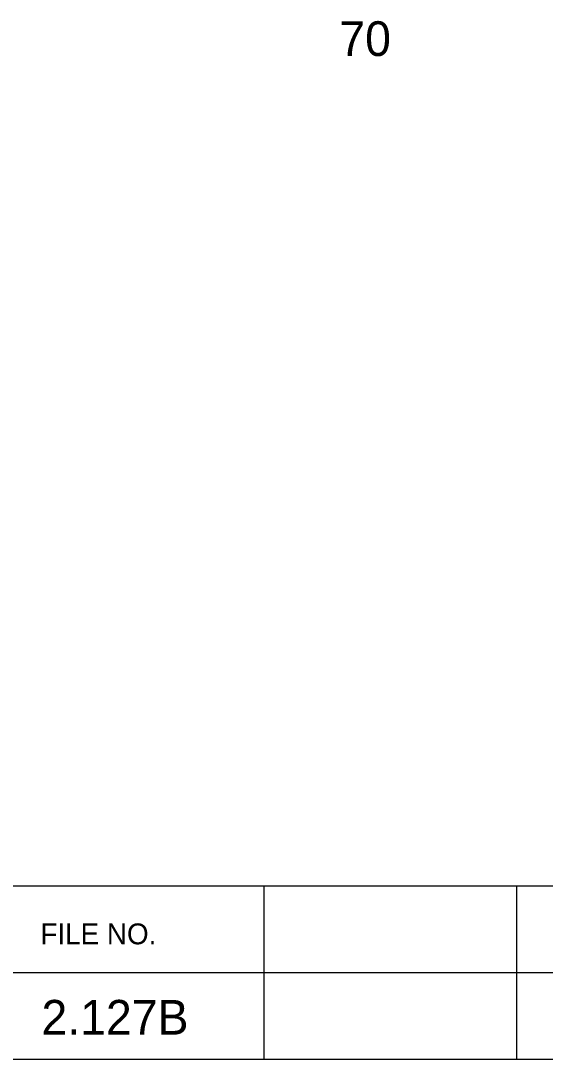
# Model space of a CAD drawing. Extents: x 1000 to 1162, y 999 to 8520.
# Drawn here: x 1145.41 to 1152.97, y 7310.05 to 7325.01 of the extents above; entities that cross this region are included whole.
import ezdxf

# ---------------------------------------------------------------- set-up
doc = ezdxf.new("R2010")
doc.units = 0
for name, color, linetype in [('Level 20', 7, 'Continuous'), ('Level 3', 7, 'Continuous'), ('Level 56', 7, 'Continuous')]:
    doc.layers.add(name, color=color, linetype=linetype)

msp = doc.modelspace()

# ---------------------------------------------------------------- linework, layer by layer
at = {"layer": 'Level 3'}
for p, q in [((1133.055, 7312.546), (1161.555, 7312.546)), ((1133.055, 7312.546), (1161.555, 7312.546)), ((1133.055, 7312.546), (1161.555, 7312.546)), ((1133.055, 7312.546), (1161.555, 7312.546)), ((1133.055, 7312.546), (1161.555, 7312.546)), ((1133.055, 7312.546), (1161.555, 7312.546)), ((1133.055, 7312.546), (1161.555, 7312.546)), ((1133.055, 7312.546), (1161.555, 7312.546)), ((1133.055, 7312.546), (1161.555, 7312.546)), ((1133.055, 7312.546), (1161.555, 7312.546)), ((1133.055, 7312.546), (1161.555, 7312.546)), ((1133.055, 7312.546), (1161.555, 7312.546)), ((1133.055, 7312.546), (1161.555, 7312.546)), ((1133.055, 7312.546), (1161.555, 7312.546)), ((1133.055, 7312.546), (1161.555, 7312.546)), ((1133.055, 7312.546), (1161.555, 7312.546)), ((1133.055, 7312.546), (1161.555, 7312.546)), ((1133.055, 7312.546), (1161.555, 7312.546)), ((1133.055, 7312.546), (1161.555, 7312.546)), ((1133.055, 7312.546), (1161.555, 7312.546)), ((1133.055, 7312.546), (1161.555, 7312.546)), ((1133.055, 7312.546), (1161.555, 7312.546)), ((1133.055, 7312.546), (1161.555, 7312.546)), ((1133.055, 7312.546), (1161.555, 7312.546)), ((1133.055, 7312.546), (1161.555, 7312.546)), ((1133.055, 7312.546), (1161.555, 7312.546)), ((1133.055, 7312.546), (1161.555, 7312.546)), ((1133.055, 7312.546), (1161.555, 7312.546)), ((1133.055, 7312.546), (1161.555, 7312.546)), ((1133.055, 7312.546), (1161.555, 7312.546)), ((1133.055, 7312.546), (1161.555, 7312.546)), ((1133.055, 7312.546), (1161.555, 7312.546)), ((1133.055, 7312.546), (1161.555, 7312.546)), ((1133.055, 7312.546), (1161.555, 7312.546)), ((1133.055, 7312.546), (1161.555, 7312.546)), ((1133.055, 7312.546), (1161.555, 7312.546)), ((1133.055, 7312.546), (1161.555, 7312.546)), ((1133.055, 7312.546), (1161.555, 7312.546)), ((1133.055, 7312.546), (1161.555, 7312.546)), ((1133.055, 7312.546), (1161.555, 7312.546)), ((1133.055, 7312.546), (1161.555, 7312.546)), ((1133.055, 7312.546), (1161.555, 7312.546)), ((1133.055, 7312.546), (1161.555, 7312.546)), ((1133.055, 7312.546), (1161.555, 7312.546)), ((1133.055, 7312.546), (1161.555, 7312.546)), ((1133.055, 7312.546), (1161.555, 7312.546)), ((1133.055, 7312.546), (1161.555, 7312.546)), ((1133.055, 7312.546), (1161.555, 7312.546)), ((1133.055, 7312.546), (1161.555, 7312.546)), ((1133.055, 7312.546), (1161.555, 7312.546)), ((1133.055, 7312.546), (1161.555, 7312.546)), ((1133.055, 7312.546), (1161.555, 7312.546)), ((1133.055, 7312.546), (1161.555, 7312.546)), ((1148.913, 7312.546), (1148.913, 7310.046)), ((1148.913, 7312.546), (1148.913, 7310.046)), ((1148.913, 7312.546), (1148.913, 7310.046)), ((1148.913, 7312.546), (1148.913, 7310.046)), ((1148.913, 7312.546), (1148.913, 7310.046)), ((1148.913, 7312.546), (1148.913, 7310.046)), ((1148.913, 7312.546), (1148.913, 7310.046)), ((1148.913, 7312.546), (1148.913, 7310.046)), ((1148.913, 7312.546), (1148.913, 7310.046)), ((1148.913, 7312.546), (1148.913, 7310.046)), ((1148.913, 7312.546), (1148.913, 7310.046)), ((1148.913, 7312.546), (1148.913, 7310.046)), ((1148.913, 7312.546), (1148.913, 7310.046)), ((1148.913, 7312.546), (1148.913, 7310.046)), ((1148.913, 7312.546), (1148.913, 7310.046)), ((1148.913, 7312.546), (1148.913, 7310.046)), ((1148.913, 7312.546), (1148.913, 7310.046)), ((1148.913, 7312.546), (1148.913, 7310.046)), ((1148.913, 7312.546), (1148.913, 7310.046)), ((1148.913, 7312.546), (1148.913, 7310.046)), ((1148.913, 7312.546), (1148.913, 7310.046)), ((1148.913, 7312.546), (1148.913, 7310.046)), ((1148.913, 7312.546), (1148.913, 7310.046)), ((1148.913, 7312.546), (1148.913, 7310.046)), ((1148.913, 7312.546), (1148.913, 7310.046)), ((1148.913, 7312.546), (1148.913, 7310.046)), ((1148.913, 7312.546), (1148.913, 7310.046)), ((1148.913, 7312.546), (1148.913, 7310.046)), ((1148.913, 7312.546), (1148.913, 7310.046)), ((1148.913, 7312.546), (1148.913, 7310.046)), ((1148.913, 7312.546), (1148.913, 7310.046)), ((1148.913, 7312.546), (1148.913, 7310.046)), ((1148.913, 7312.546), (1148.913, 7310.046)), ((1148.913, 7312.546), (1148.913, 7310.046)), ((1148.913, 7312.546), (1148.913, 7310.046)), ((1148.913, 7312.546), (1148.913, 7310.046)), ((1148.913, 7312.546), (1148.913, 7310.046)), ((1148.913, 7312.546), (1148.913, 7310.046)), ((1148.913, 7312.546), (1148.913, 7310.046)), ((1148.913, 7312.546), (1148.913, 7310.046)), ((1148.913, 7312.546), (1148.913, 7310.046)), ((1148.913, 7312.546), (1148.913, 7310.046)), ((1148.913, 7312.546), (1148.913, 7310.046)), ((1148.913, 7312.546), (1148.913, 7310.046)), ((1148.913, 7312.546), (1148.913, 7310.046)), ((1148.913, 7312.546), (1148.913, 7310.046)), ((1148.913, 7312.546), (1148.913, 7310.046)), ((1148.913, 7312.546), (1148.913, 7310.046)), ((1148.913, 7312.546), (1148.913, 7310.046)), ((1148.913, 7312.546), (1148.913, 7310.046)), ((1148.913, 7312.546), (1148.913, 7310.046)), ((1148.913, 7312.546), (1148.913, 7310.046)), ((1148.913, 7312.546), (1148.913, 7310.046)), ((1152.554, 7312.546), (1152.554, 7310.046)), ((1152.554, 7312.546), (1152.554, 7310.046)), ((1152.554, 7312.546), (1152.554, 7310.046)), ((1152.554, 7312.546), (1152.554, 7310.046)), ((1152.554, 7312.546), (1152.554, 7310.046)), ((1152.554, 7312.546), (1152.554, 7310.046)), ((1152.554, 7312.546), (1152.554, 7310.046)), ((1152.554, 7312.546), (1152.554, 7310.046)), ((1152.554, 7312.546), (1152.554, 7310.046)), ((1152.554, 7312.546), (1152.554, 7310.046)), ((1152.554, 7312.546), (1152.554, 7310.046)), ((1152.554, 7312.546), (1152.554, 7310.046)), ((1152.554, 7312.546), (1152.554, 7310.046)), ((1152.554, 7312.546), (1152.554, 7310.046)), ((1152.554, 7312.546), (1152.554, 7310.046)), ((1152.554, 7312.546), (1152.554, 7310.046)), ((1152.554, 7312.546), (1152.554, 7310.046)), ((1152.554, 7312.546), (1152.554, 7310.046)), ((1152.554, 7312.546), (1152.554, 7310.046)), ((1152.554, 7312.546), (1152.554, 7310.046)), ((1152.554, 7312.546), (1152.554, 7310.046)), ((1152.554, 7312.546), (1152.554, 7310.046)), ((1152.554, 7312.546), (1152.554, 7310.046)), ((1152.554, 7312.546), (1152.554, 7310.046)), ((1152.554, 7312.546), (1152.554, 7310.046)), ((1152.554, 7312.546), (1152.554, 7310.046)), ((1152.554, 7312.546), (1152.554, 7310.046)), ((1152.554, 7312.546), (1152.554, 7310.046)), ((1152.554, 7312.546), (1152.554, 7310.046)), ((1152.554, 7312.546), (1152.554, 7310.046)), ((1152.554, 7312.546), (1152.554, 7310.046)), ((1152.554, 7312.546), (1152.554, 7310.046)), ((1152.554, 7312.546), (1152.554, 7310.046)), ((1152.554, 7312.546), (1152.554, 7310.046)), ((1152.554, 7312.546), (1152.554, 7310.046)), ((1152.554, 7312.546), (1152.554, 7310.046)), ((1152.554, 7312.546), (1152.554, 7310.046)), ((1152.554, 7312.546), (1152.554, 7310.046)), ((1152.554, 7312.546), (1152.554, 7310.046)), ((1152.554, 7312.546), (1152.554, 7310.046)), ((1152.554, 7312.546), (1152.554, 7310.046)), ((1152.554, 7312.546), (1152.554, 7310.046)), ((1152.554, 7312.546), (1152.554, 7310.046)), ((1152.554, 7312.546), (1152.554, 7310.046)), ((1152.554, 7312.546), (1152.554, 7310.046)), ((1152.554, 7312.546), (1152.554, 7310.046)), ((1152.554, 7312.546), (1152.554, 7310.046)), ((1152.554, 7312.546), (1152.554, 7310.046)), ((1152.554, 7312.546), (1152.554, 7310.046)), ((1152.554, 7312.546), (1152.554, 7310.046)), ((1152.554, 7312.546), (1152.554, 7310.046)), ((1152.554, 7312.546), (1152.554, 7310.046)), ((1152.554, 7312.546), (1152.554, 7310.046)), ((1133.055, 7311.296), (1161.555, 7311.296)), ((1133.055, 7311.296), (1161.555, 7311.296)), ((1133.055, 7311.296), (1161.555, 7311.296)), ((1133.055, 7311.296), (1161.555, 7311.296)), ((1133.055, 7311.296), (1161.555, 7311.296)), ((1133.055, 7311.296), (1161.555, 7311.296)), ((1133.055, 7311.296), (1161.555, 7311.296)), ((1133.055, 7311.296), (1161.555, 7311.296)), ((1133.055, 7311.296), (1161.555, 7311.296)), ((1133.055, 7311.296), (1161.555, 7311.296)), ((1133.055, 7311.296), (1161.555, 7311.296)), ((1133.055, 7311.296), (1161.555, 7311.296)), ((1133.055, 7311.296), (1161.555, 7311.296)), ((1133.055, 7311.296), (1161.555, 7311.296)), ((1133.055, 7311.296), (1161.555, 7311.296)), ((1133.055, 7311.296), (1161.555, 7311.296)), ((1133.055, 7311.296), (1161.555, 7311.296)), ((1133.055, 7311.296), (1161.555, 7311.296)), ((1133.055, 7311.296), (1161.555, 7311.296)), ((1133.055, 7311.296), (1161.555, 7311.296)), ((1133.055, 7311.296), (1161.555, 7311.296)), ((1133.055, 7311.296), (1161.555, 7311.296)), ((1133.055, 7311.296), (1161.555, 7311.296)), ((1133.055, 7311.296), (1161.555, 7311.296)), ((1133.055, 7311.296), (1161.555, 7311.296)), ((1133.055, 7311.296), (1161.555, 7311.296)), ((1133.055, 7311.296), (1161.555, 7311.296)), ((1133.055, 7311.296), (1161.555, 7311.296)), ((1133.055, 7311.296), (1161.555, 7311.296)), ((1133.055, 7311.296), (1161.555, 7311.296)), ((1133.055, 7311.296), (1161.555, 7311.296)), ((1133.055, 7311.296), (1161.555, 7311.296)), ((1133.055, 7311.296), (1161.555, 7311.296)), ((1133.055, 7311.296), (1161.555, 7311.296)), ((1133.055, 7311.296), (1161.555, 7311.296)), ((1133.055, 7311.296), (1161.555, 7311.296)), ((1133.055, 7311.296), (1161.555, 7311.296)), ((1133.055, 7311.296), (1161.555, 7311.296)), ((1133.055, 7311.296), (1161.555, 7311.296)), ((1133.055, 7311.296), (1161.555, 7311.296)), ((1133.055, 7311.296), (1161.555, 7311.296)), ((1133.055, 7311.296), (1161.555, 7311.296)), ((1133.055, 7311.296), (1161.555, 7311.296)), ((1133.055, 7311.296), (1161.555, 7311.296)), ((1133.055, 7311.296), (1161.555, 7311.296)), ((1133.055, 7311.296), (1161.555, 7311.296)), ((1133.055, 7311.296), (1161.555, 7311.296)), ((1133.055, 7311.296), (1161.555, 7311.296)), ((1133.055, 7311.296), (1161.555, 7311.296)), ((1133.055, 7311.296), (1161.555, 7311.296)), ((1133.055, 7311.296), (1161.555, 7311.296)), ((1133.055, 7311.296), (1161.555, 7311.296)), ((1133.055, 7311.296), (1161.555, 7311.296)), ((1133.055, 7310.046), (1161.555, 7310.046)), ((1133.055, 7310.046), (1161.555, 7310.046)), ((1133.055, 7310.046), (1161.555, 7310.046)), ((1133.055, 7310.046), (1161.555, 7310.046)), ((1133.055, 7310.046), (1161.555, 7310.046)), ((1133.055, 7310.046), (1161.555, 7310.046)), ((1133.055, 7310.046), (1161.555, 7310.046)), ((1133.055, 7310.046), (1161.555, 7310.046)), ((1133.055, 7310.046), (1161.555, 7310.046)), ((1133.055, 7310.046), (1161.555, 7310.046)), ((1133.055, 7310.046), (1161.555, 7310.046)), ((1133.055, 7310.046), (1161.555, 7310.046)), ((1133.055, 7310.046), (1161.555, 7310.046)), ((1133.055, 7310.046), (1161.555, 7310.046)), ((1133.055, 7310.046), (1161.555, 7310.046)), ((1133.055, 7310.046), (1161.555, 7310.046)), ((1133.055, 7310.046), (1161.555, 7310.046)), ((1133.055, 7310.046), (1161.555, 7310.046)), ((1133.055, 7310.046), (1161.555, 7310.046)), ((1133.055, 7310.046), (1161.555, 7310.046)), ((1133.055, 7310.046), (1161.555, 7310.046)), ((1133.055, 7310.046), (1161.555, 7310.046)), ((1133.055, 7310.046), (1161.555, 7310.046)), ((1133.055, 7310.046), (1161.555, 7310.046)), ((1133.055, 7310.046), (1161.555, 7310.046)), ((1133.055, 7310.046), (1161.555, 7310.046)), ((1133.055, 7310.046), (1161.555, 7310.046)), ((1133.055, 7310.046), (1161.555, 7310.046)), ((1133.055, 7310.046), (1161.555, 7310.046)), ((1133.055, 7310.046), (1161.555, 7310.046)), ((1133.055, 7310.046), (1161.555, 7310.046)), ((1133.055, 7310.046), (1161.555, 7310.046)), ((1133.055, 7310.046), (1161.555, 7310.046)), ((1133.055, 7310.046), (1161.555, 7310.046)), ((1133.055, 7310.046), (1161.555, 7310.046)), ((1133.055, 7310.046), (1161.555, 7310.046)), ((1133.055, 7310.046), (1161.555, 7310.046)), ((1133.055, 7310.046), (1161.555, 7310.046)), ((1133.055, 7310.046), (1161.555, 7310.046)), ((1133.055, 7310.046), (1161.555, 7310.046)), ((1133.055, 7310.046), (1161.555, 7310.046)), ((1133.055, 7310.046), (1161.555, 7310.046)), ((1133.055, 7310.046), (1161.555, 7310.046)), ((1133.055, 7310.046), (1161.555, 7310.046)), ((1133.055, 7310.046), (1161.555, 7310.046)), ((1133.055, 7310.046), (1161.555, 7310.046)), ((1133.055, 7310.046), (1161.555, 7310.046)), ((1133.055, 7310.046), (1161.555, 7310.046)), ((1133.055, 7310.046), (1161.555, 7310.046)), ((1133.055, 7310.046), (1161.555, 7310.046)), ((1133.055, 7310.046), (1161.555, 7310.046)), ((1133.055, 7310.046), (1161.555, 7310.046)), ((1133.055, 7310.046), (1161.555, 7310.046))]:
    msp.add_line(p, q, dxfattribs=at)

# ---------------------------------------------------------------- texts
at = {"layer": 'Level 20'}
msp.add_text('2.127B', height=0.5, dxfattribs=at).set_placement((1145.707, 7310.4))
at = {"layer": 'Level 3'}
msp.add_text('FILE NO.', height=0.3, dxfattribs=at).set_placement((1145.691, 7311.702))
msp.add_text('FILE NO.', height=0.3, dxfattribs=at).set_placement((1145.691, 7311.702))
msp.add_text('FILE NO.', height=0.3, dxfattribs=at).set_placement((1145.691, 7311.702))
msp.add_text('FILE NO.', height=0.3, dxfattribs=at).set_placement((1145.691, 7311.702))
msp.add_text('FILE NO.', height=0.3, dxfattribs=at).set_placement((1145.691, 7311.702))
msp.add_text('FILE NO.', height=0.3, dxfattribs=at).set_placement((1145.691, 7311.702))
msp.add_text('FILE NO.', height=0.3, dxfattribs=at).set_placement((1145.691, 7311.702))
msp.add_text('FILE NO.', height=0.3, dxfattribs=at).set_placement((1145.691, 7311.702))
msp.add_text('FILE NO.', height=0.3, dxfattribs=at).set_placement((1145.691, 7311.702))
msp.add_text('FILE NO.', height=0.3, dxfattribs=at).set_placement((1145.691, 7311.702))
msp.add_text('FILE NO.', height=0.3, dxfattribs=at).set_placement((1145.691, 7311.702))
msp.add_text('FILE NO.', height=0.3, dxfattribs=at).set_placement((1145.691, 7311.702))
msp.add_text('FILE NO.', height=0.3, dxfattribs=at).set_placement((1145.691, 7311.702))
msp.add_text('FILE NO.', height=0.3, dxfattribs=at).set_placement((1145.691, 7311.702))
msp.add_text('FILE NO.', height=0.3, dxfattribs=at).set_placement((1145.691, 7311.702))
msp.add_text('FILE NO.', height=0.3, dxfattribs=at).set_placement((1145.691, 7311.702))
msp.add_text('FILE NO.', height=0.3, dxfattribs=at).set_placement((1145.691, 7311.702))
msp.add_text('FILE NO.', height=0.3, dxfattribs=at).set_placement((1145.691, 7311.702))
msp.add_text('FILE NO.', height=0.3, dxfattribs=at).set_placement((1145.691, 7311.702))
msp.add_text('FILE NO.', height=0.3, dxfattribs=at).set_placement((1145.691, 7311.702))
msp.add_text('FILE NO.', height=0.3, dxfattribs=at).set_placement((1145.691, 7311.702))
msp.add_text('FILE NO.', height=0.3, dxfattribs=at).set_placement((1145.691, 7311.702))
msp.add_text('FILE NO.', height=0.3, dxfattribs=at).set_placement((1145.691, 7311.702))
msp.add_text('FILE NO.', height=0.3, dxfattribs=at).set_placement((1145.691, 7311.702))
msp.add_text('FILE NO.', height=0.3, dxfattribs=at).set_placement((1145.691, 7311.702))
msp.add_text('FILE NO.', height=0.3, dxfattribs=at).set_placement((1145.691, 7311.702))
msp.add_text('FILE NO.', height=0.3, dxfattribs=at).set_placement((1145.691, 7311.702))
msp.add_text('FILE NO.', height=0.3, dxfattribs=at).set_placement((1145.691, 7311.702))
msp.add_text('FILE NO.', height=0.3, dxfattribs=at).set_placement((1145.691, 7311.702))
msp.add_text('FILE NO.', height=0.3, dxfattribs=at).set_placement((1145.691, 7311.702))
msp.add_text('FILE NO.', height=0.3, dxfattribs=at).set_placement((1145.691, 7311.702))
msp.add_text('FILE NO.', height=0.3, dxfattribs=at).set_placement((1145.691, 7311.702))
msp.add_text('FILE NO.', height=0.3, dxfattribs=at).set_placement((1145.691, 7311.702))
msp.add_text('FILE NO.', height=0.3, dxfattribs=at).set_placement((1145.691, 7311.702))
msp.add_text('FILE NO.', height=0.3, dxfattribs=at).set_placement((1145.691, 7311.702))
msp.add_text('FILE NO.', height=0.3, dxfattribs=at).set_placement((1145.691, 7311.702))
msp.add_text('FILE NO.', height=0.3, dxfattribs=at).set_placement((1145.691, 7311.702))
msp.add_text('FILE NO.', height=0.3, dxfattribs=at).set_placement((1145.691, 7311.702))
msp.add_text('FILE NO.', height=0.3, dxfattribs=at).set_placement((1145.691, 7311.702))
msp.add_text('FILE NO.', height=0.3, dxfattribs=at).set_placement((1145.691, 7311.702))
msp.add_text('FILE NO.', height=0.3, dxfattribs=at).set_placement((1145.691, 7311.702))
msp.add_text('FILE NO.', height=0.3, dxfattribs=at).set_placement((1145.691, 7311.702))
msp.add_text('FILE NO.', height=0.3, dxfattribs=at).set_placement((1145.691, 7311.702))
msp.add_text('FILE NO.', height=0.3, dxfattribs=at).set_placement((1145.691, 7311.702))
msp.add_text('FILE NO.', height=0.3, dxfattribs=at).set_placement((1145.691, 7311.702))
msp.add_text('FILE NO.', height=0.3, dxfattribs=at).set_placement((1145.691, 7311.702))
msp.add_text('FILE NO.', height=0.3, dxfattribs=at).set_placement((1145.691, 7311.702))
msp.add_text('FILE NO.', height=0.3, dxfattribs=at).set_placement((1145.691, 7311.702))
msp.add_text('FILE NO.', height=0.3, dxfattribs=at).set_placement((1145.691, 7311.702))
msp.add_text('FILE NO.', height=0.3, dxfattribs=at).set_placement((1145.691, 7311.702))
msp.add_text('FILE NO.', height=0.3, dxfattribs=at).set_placement((1145.691, 7311.702))
msp.add_text('FILE NO.', height=0.3, dxfattribs=at).set_placement((1145.691, 7311.702))
msp.add_text('FILE NO.', height=0.3, dxfattribs=at).set_placement((1145.691, 7311.702))
at = {"layer": 'Level 56'}
msp.add_text('70', height=0.5, dxfattribs=at).set_placement((1150, 7324.5))

doc.saveas('drawing.dxf')
